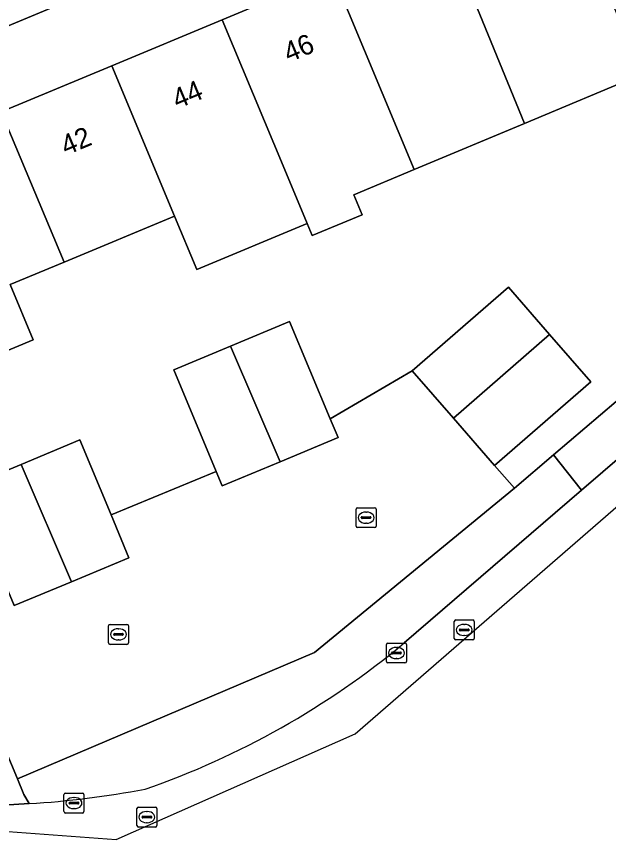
# Model space of a CAD drawing. Extents: x 157767 to 159172, y 387839 to 389425.
# Drawn here: x 158920.73 to 158950.44, y 388067.14 to 388108.44 of the extents above; entities that cross this region are included whole.
import ezdxf

# ---------------------------------------------------------------- set-up
doc = ezdxf.new("R2010")
doc.units = 0
for name, color, linetype in [('IMGEO_Berm_groen', 7, 'Continuous'), ('IMGEO_Erf', 7, 'Continuous'), ('IMGEO_Fietspad_gesloten', 7, 'Continuous'), ('IMGEO_Kolk', 7, 'Continuous'), ('IMGEO_Pand', 7, 'Continuous'), ('IMGEO_Pand_nummerreeks', 7, 'Continuous'), ('IMGEO_Rijbaan_lokaal_open', 7, 'Continuous'), ('IMGEO_Rioolput', 7, 'Continuous'), ('IMGEO_Voetpad_open', 7, 'Continuous')]:
    doc.layers.add(name, color=color, linetype=linetype)

msp = doc.modelspace()

# ---------------------------------------------------------------- linework, layer by layer
at = {"layer": 'IMGEO_Berm_groen'}
msp.add_lwpolyline([(158954.656, 388089.471), (158953.168, 388091.127), (158947.681, 388086.442), (158949.084, 388084.668)], close=True, dxfattribs=at)
for points in [[(158949.084, 388084.668), (158947.681, 388086.442), (158945.715, 388084.764), (158935.684, 388076.528), (158920.781, 388070.185), (158921.106, 388069.401), (158921.37, 388068.939)], [(158940.189, 388077), (158949.084, 388084.668)]]:
    msp.add_lwpolyline(points, dxfattribs=at)
for centre, radius, start, end in [((158913.398, 388109.288), 41.955, 289.1829, 309.6843), ((158918.21, 388118.088), 49.251, 273.6787, 280.4986)]:
    msp.add_arc(centre, radius, start, end, dxfattribs=at)
at = {"layer": 'IMGEO_Erf'}
for points in [[(158964.82, 388126.534), (158906.391, 388102.157), (158910.621, 388092.103), (158915.242, 388081.121), (158916.046, 388081.432), (158919.062, 388082.599), (158918.149, 388084.786), (158920.962, 388085.961), (158923.909, 388087.191), (158925.476, 388083.439), (158930.751, 388085.613), (158928.624, 388090.706), (158931.467, 388091.894), (158934.437, 388093.134), (158936.478, 388088.248), (158940.588, 388090.659), (158945.41, 388094.852), (158947.476, 388092.476), (158949.541, 388090.102), (158944.719, 388085.909), (158945.715, 388084.764), (158947.681, 388086.442), (158953.168, 388091.127)], [(158952.127, 388105.536), (158946.212, 388103.065), (158940.687, 388100.758), (158937.654, 388099.491), (158938.072, 388098.49), (158935.567, 388097.444), (158935.316, 388098.046), (158929.78, 388095.735), (158928.657, 388098.424), (158923.12, 388096.112), (158920.418, 388094.984), (158921.574, 388092.216), (158918.794, 388091.055), (158918.754, 388091.146), (158915.652, 388089.851), (158914.534, 388092.527), (158911.904, 388091.428), (158908.756, 388098.964), (158914.437, 388101.337), (158919.974, 388103.649), (158925.51, 388105.961), (158931.046, 388108.273), (158936.583, 388110.586)]]:
    msp.add_lwpolyline(points, dxfattribs=at)
at = {"layer": 'IMGEO_Fietspad_gesloten'}
for points in [[(158912.617, 388068.11), (158925.731, 388067.138), (158937.717, 388072.45), (158975.53, 388105.277), (159028.54, 388151.299), (159063.491, 388170.696), (159062.402, 388176.004)], [(159059.992, 388172.812), (159058.675, 388171.983), (159053.249, 388168.568), (159030.332, 388154.206), (159025.936, 388150.51), (159006.031, 388133.49), (159004.522, 388132.2), (159002.853, 388130.771), (158986.676, 388116.918), (158982.857, 388113.648), (158975.97, 388107.75), (158973.677, 388105.777), (158971.557, 388103.956), (158965.015, 388098.349), (158964.25, 388097.693), (158960.771, 388094.711), (158960.148, 388094.178), (158955.359, 388090.073), (158954.656, 388089.471), (158949.084, 388084.668), (158940.189, 388077)], [(158921.37, 388068.939), (158919.547, 388068.823)]]:
    msp.add_lwpolyline(points, dxfattribs=at)
for centre, radius, start, end in [((158913.398, 388109.288), 41.955, 289.1829, 309.6843), ((158918.21, 388118.088), 49.251, 273.6787, 280.4986)]:
    msp.add_arc(centre, radius, start, end, dxfattribs=at)
at = {"layer": 'IMGEO_Kolk'}
for p, q in [((158937.775, 388082.863), (158937.775, 388083.715)), ((158937.85, 388083.789), (158938.702, 388083.789)), ((158938.263, 388083.569), (158938.288, 388083.569)), ((158938.776, 388083.715), (158938.776, 388082.863)), ((158938.034, 388083.283), (158938.034, 388083.295)), ((158938.472, 388083.246), (158938.074, 388083.246)), ((158938.077, 388083.332), (158938.475, 388083.332)), ((158938.518, 388083.295), (158938.518, 388083.283)), ((158938.702, 388082.789), (158937.85, 388082.789)), ((158938.286, 388083.009), (158938.261, 388083.009)), ((158925.351, 388077.006), (158925.351, 388077.858)), ((158925.426, 388077.932), (158926.278, 388077.932)), ((158925.839, 388077.712), (158925.864, 388077.712)), ((158926.352, 388077.858), (158926.352, 388077.006)), ((158925.61, 388077.426), (158925.61, 388077.438)), ((158926.048, 388077.389), (158925.65, 388077.389)), ((158925.653, 388077.475), (158926.051, 388077.475)), ((158926.094, 388077.438), (158926.094, 388077.426)), ((158926.278, 388076.932), (158925.426, 388076.932)), ((158925.862, 388077.152), (158925.837, 388077.152)), ((158939.296, 388076.072), (158939.296, 388076.924)), ((158939.371, 388076.998), (158940.223, 388076.998)), ((158940.297, 388076.924), (158940.297, 388076.072)), ((158939.555, 388076.492), (158939.555, 388076.504)), ((158939.993, 388076.455), (158939.595, 388076.455)), ((158939.598, 388076.541), (158939.996, 388076.541)), ((158939.784, 388076.778), (158939.809, 388076.778)), ((158940.039, 388076.504), (158940.039, 388076.492)), ((158939.807, 388076.218), (158939.782, 388076.218)), ((158940.223, 388075.998), (158939.371, 388075.998)), ((158923.118, 388068.542), (158923.118, 388069.394)), ((158923.193, 388069.468), (158924.045, 388069.468)), ((158924.119, 388069.394), (158924.119, 388068.542)), ((158923.42, 388069.011), (158923.818, 388069.011)), ((158923.606, 388069.248), (158923.631, 388069.248)), ((158923.377, 388068.962), (158923.377, 388068.974)), ((158923.815, 388068.925), (158923.417, 388068.925)), ((158923.629, 388068.688), (158923.604, 388068.688)), ((158923.861, 388068.974), (158923.861, 388068.962)), ((158924.045, 388068.468), (158923.193, 388068.468))]:
    msp.add_line(p, q, dxfattribs=at)
for points in [[(158937.775, 388082.863), (158937.775, 388083.715)], [(158937.85, 388083.789), (158938.702, 388083.789)], [(158938.776, 388083.715), (158938.776, 388082.863)], [(158938.702, 388082.789), (158937.85, 388082.789)], [(158925.351, 388077.006), (158925.351, 388077.858)], [(158925.426, 388077.932), (158926.278, 388077.932)], [(158926.352, 388077.858), (158926.352, 388077.006)], [(158926.278, 388076.932), (158925.426, 388076.932)], [(158939.296, 388076.072), (158939.296, 388076.924)], [(158939.371, 388076.998), (158940.223, 388076.998)], [(158940.297, 388076.924), (158940.297, 388076.072)], [(158940.223, 388075.998), (158939.371, 388075.998)], [(158923.118, 388068.542), (158923.118, 388069.394)], [(158923.193, 388069.468), (158924.045, 388069.468)], [(158924.119, 388069.394), (158924.119, 388068.542)], [(158924.045, 388068.468), (158923.193, 388068.468)]]:
    msp.add_lwpolyline(points, dxfattribs=at)
for centre, radius, start, end in [((158937.852, 388083.713), 0.0765, 91.552, 178.448), ((158937.852, 388083.713), 0.0765, 91.552, 178.448), ((158938.7, 388083.713), 0.0765, 1.552, 88.448), ((158938.7, 388083.713), 0.0765, 1.552, 88.448), ((158938.074, 388083.292), 0.0403, 85.8775, 175.7526), ((158938.071, 388083.282), 0.0366, 178.938, 274.7102), ((158938.475, 388083.289), 0.043, 264.8664, 352.4533), ((158938.479, 388083.294), 0.0386, 1.7309, 96.639), ((158937.852, 388082.865), 0.0765, 181.552, 268.448), ((158937.852, 388082.865), 0.0765, 181.552, 268.448), ((158938.7, 388082.865), 0.0765, 271.552, 358.448), ((158938.7, 388082.865), 0.0765, 271.552, 358.448), ((158925.428, 388077.856), 0.0765, 91.552, 178.448), ((158925.428, 388077.856), 0.0765, 91.552, 178.448), ((158926.276, 388077.856), 0.0765, 1.552, 88.448), ((158926.276, 388077.856), 0.0765, 1.552, 88.448), ((158925.65, 388077.435), 0.0403, 85.8775, 175.7526), ((158925.647, 388077.425), 0.0366, 178.938, 274.7102), ((158926.051, 388077.432), 0.043, 264.8664, 352.4533), ((158926.055, 388077.437), 0.0386, 1.7309, 96.639), ((158925.428, 388077.008), 0.0765, 181.552, 268.448), ((158925.428, 388077.008), 0.0765, 181.552, 268.448), ((158926.276, 388077.008), 0.0765, 271.552, 358.448), ((158926.276, 388077.008), 0.0765, 271.552, 358.448), ((158939.373, 388076.922), 0.0765, 91.552, 178.448), ((158939.373, 388076.922), 0.0765, 91.552, 178.448), ((158940.221, 388076.922), 0.0765, 1.552, 88.448), ((158940.221, 388076.922), 0.0765, 1.552, 88.448), ((158939.595, 388076.501), 0.0403, 85.8775, 175.7526), ((158939.592, 388076.491), 0.0366, 178.938, 274.7102), ((158939.996, 388076.498), 0.043, 264.8664, 352.4533), ((158940, 388076.503), 0.0386, 1.7309, 96.639), ((158939.373, 388076.074), 0.0765, 181.552, 268.448), ((158939.373, 388076.074), 0.0765, 181.552, 268.448), ((158940.221, 388076.074), 0.0765, 271.552, 358.448), ((158940.221, 388076.074), 0.0765, 271.552, 358.448), ((158923.195, 388069.392), 0.0765, 91.552, 178.448), ((158923.195, 388069.392), 0.0765, 91.552, 178.448), ((158924.043, 388069.392), 0.0765, 1.552, 88.448), ((158924.043, 388069.392), 0.0765, 1.552, 88.448), ((158923.417, 388068.971), 0.0403, 85.8775, 175.7526), ((158923.822, 388068.973), 0.0386, 1.7309, 96.639), ((158923.414, 388068.961), 0.0366, 178.938, 274.7102), ((158923.818, 388068.968), 0.043, 264.8664, 352.4533), ((158923.195, 388068.544), 0.0765, 181.552, 268.448), ((158923.195, 388068.544), 0.0765, 181.552, 268.448), ((158924.043, 388068.544), 0.0765, 271.552, 358.448), ((158924.043, 388068.544), 0.0765, 271.552, 358.448)]:
    msp.add_arc(centre, radius, start, end, dxfattribs=at)
for centre, major_axis, ratio, start_param, end_param in [((158938.262, 388083.289), (-0.387, 0.002), 0.722429, 4.712389, 7.853982), ((158938.287, 388083.289), (-0.39, 0.002), 0.717154, 1.570796, 4.712389), ((158925.838, 388077.432), (-0.387, 0.002), 0.722429, 4.712389, 7.853982), ((158925.863, 388077.432), (-0.39, 0.002), 0.717154, 1.570796, 4.712389), ((158939.783, 388076.498), (-0.387, 0.002), 0.722429, 4.712389, 7.853982), ((158939.808, 388076.498), (-0.39, 0.002), 0.717154, 1.570796, 4.712389), ((158923.605, 388068.968), (-0.387, 0.002), 0.722429, 4.712389, 7.853982), ((158923.63, 388068.968), (-0.39, 0.002), 0.717154, 1.570796, 4.712389)]:
    msp.add_ellipse(centre, major_axis=major_axis, ratio=ratio, start_param=start_param, end_param=end_param, dxfattribs=at)
at = {"layer": 'IMGEO_Pand'}
for points in [[(158943.144, 388110.592), (158942.192, 388112.929), (158936.583, 388110.586), (158940.687, 388100.758), (158946.212, 388103.065)], [(158948.995, 388113.036), (158943.239, 388110.632), (158943.144, 388110.592), (158946.212, 388103.065), (158952.127, 388105.536)], [(158936.583, 388110.586), (158931.046, 388108.273), (158934.193, 388100.736), (158935.316, 388098.046), (158935.567, 388097.444), (158938.072, 388098.49), (158937.654, 388099.491), (158940.687, 388100.758)], [(158931.046, 388108.273), (158925.51, 388105.961), (158928.657, 388098.424), (158929.78, 388095.735), (158935.316, 388098.046), (158934.193, 388100.736)], [(158923.12, 388096.112), (158928.657, 388098.424), (158925.51, 388105.961), (158919.974, 388103.649)], [(158919.974, 388103.649), (158914.437, 388101.337), (158917.584, 388093.799), (158918.754, 388091.146), (158918.794, 388091.055), (158921.574, 388092.216), (158920.418, 388094.984), (158923.12, 388096.112)], [(158942.654, 388088.284), (158947.476, 388092.476), (158945.41, 388094.852), (158940.588, 388090.659)], [(158931.467, 388091.894), (158933.964, 388086.092), (158936.871, 388087.306), (158936.478, 388088.248), (158934.437, 388093.134)], [(158942.654, 388088.284), (158944.719, 388085.909), (158949.541, 388090.102), (158947.476, 388092.476)], [(158931.467, 388091.894), (158928.624, 388090.706), (158930.751, 388085.613), (158931.058, 388084.878), (158933.964, 388086.092)], [(158920.962, 388085.961), (158923.498, 388080.077), (158926.378, 388081.28), (158925.476, 388083.439), (158923.909, 388087.191)], [(158920.962, 388085.961), (158918.149, 388084.786), (158919.062, 388082.599), (158920.618, 388078.874), (158923.498, 388080.077)]]:
    msp.add_lwpolyline(points, close=True, dxfattribs=at)
at = {"layer": 'IMGEO_Rijbaan_lokaal_open'}
msp.add_lwpolyline([(158920.781, 388070.185), (158935.684, 388076.528), (158945.715, 388084.764), (158944.719, 388085.909), (158942.654, 388088.284), (158940.588, 388090.659), (158936.478, 388088.248), (158936.871, 388087.306), (158933.964, 388086.092), (158931.058, 388084.878), (158930.751, 388085.613), (158925.476, 388083.439), (158926.378, 388081.28), (158923.498, 388080.077), (158920.618, 388078.874), (158919.062, 388082.599), (158916.046, 388081.432), (158920.186, 388071.619)], close=True, dxfattribs=at)
at = {"layer": 'IMGEO_Rioolput'}
for p, q in [((158942.694, 388077.229), (158942.694, 388078.081)), ((158942.769, 388078.155), (158943.621, 388078.155)), ((158943.695, 388078.081), (158943.695, 388077.229)), ((158942.953, 388077.649), (158942.953, 388077.661)), ((158942.996, 388077.698), (158943.394, 388077.698)), ((158943.182, 388077.935), (158943.207, 388077.935)), ((158943.437, 388077.661), (158943.437, 388077.649)), ((158943.391, 388077.612), (158942.993, 388077.612)), ((158943.205, 388077.375), (158943.18, 388077.375)), ((158943.621, 388077.155), (158942.769, 388077.155)), ((158926.775, 388067.838), (158926.775, 388068.69)), ((158926.85, 388068.764), (158927.702, 388068.764)), ((158927.776, 388068.69), (158927.776, 388067.838)), ((158927.034, 388068.258), (158927.034, 388068.27)), ((158927.472, 388068.221), (158927.074, 388068.221)), ((158927.077, 388068.307), (158927.475, 388068.307)), ((158927.263, 388068.544), (158927.288, 388068.544)), ((158927.518, 388068.27), (158927.518, 388068.258)), ((158927.702, 388067.764), (158926.85, 388067.764)), ((158927.286, 388067.984), (158927.261, 388067.984))]:
    msp.add_line(p, q, dxfattribs=at)
for points in [[(158942.694, 388077.229), (158942.694, 388078.081)], [(158942.769, 388078.155), (158943.621, 388078.155)], [(158943.695, 388078.081), (158943.695, 388077.229)], [(158943.621, 388077.155), (158942.769, 388077.155)], [(158926.775, 388067.838), (158926.775, 388068.69)], [(158926.85, 388068.764), (158927.702, 388068.764)], [(158927.776, 388068.69), (158927.776, 388067.838)], [(158927.702, 388067.764), (158926.85, 388067.764)]]:
    msp.add_lwpolyline(points, dxfattribs=at)
for centre, radius, start, end in [((158942.771, 388078.079), 0.0765, 91.552, 178.448), ((158942.771, 388078.079), 0.0765, 91.552, 178.448), ((158943.619, 388078.079), 0.0765, 1.552, 88.448), ((158943.619, 388078.079), 0.0765, 1.552, 88.448), ((158942.993, 388077.658), 0.0403, 85.8775, 175.7526), ((158943.398, 388077.66), 0.0386, 1.7309, 96.639), ((158942.99, 388077.648), 0.0366, 178.938, 274.7102), ((158943.394, 388077.655), 0.043, 264.8664, 352.4533), ((158942.771, 388077.231), 0.0765, 181.552, 268.448), ((158942.771, 388077.231), 0.0765, 181.552, 268.448), ((158943.619, 388077.231), 0.0765, 271.552, 358.448), ((158943.619, 388077.231), 0.0765, 271.552, 358.448), ((158926.852, 388068.688), 0.0765, 91.552, 178.448), ((158926.852, 388068.688), 0.0765, 91.552, 178.448), ((158927.7, 388068.688), 0.0765, 1.552, 88.448), ((158927.7, 388068.688), 0.0765, 1.552, 88.448), ((158927.074, 388068.267), 0.0403, 85.8775, 175.7526), ((158927.071, 388068.257), 0.0366, 178.938, 274.7102), ((158927.475, 388068.264), 0.043, 264.8664, 352.4533), ((158927.479, 388068.269), 0.0386, 1.7309, 96.639), ((158926.852, 388067.84), 0.0765, 181.552, 268.448), ((158926.852, 388067.84), 0.0765, 181.552, 268.448), ((158927.7, 388067.84), 0.0765, 271.552, 358.448), ((158927.7, 388067.84), 0.0765, 271.552, 358.448)]:
    msp.add_arc(centre, radius, start, end, dxfattribs=at)
for centre, major_axis, ratio, start_param, end_param in [((158943.181, 388077.655), (-0.387, 0.002), 0.722429, 4.712389, 7.853982), ((158943.206, 388077.655), (-0.39, 0.002), 0.717154, 1.570796, 4.712389), ((158927.262, 388068.264), (-0.387, 0.002), 0.722429, 4.712389, 7.853982), ((158927.287, 388068.264), (-0.39, 0.002), 0.717154, 1.570796, 4.712389)]:
    msp.add_ellipse(centre, major_axis=major_axis, ratio=ratio, start_param=start_param, end_param=end_param, dxfattribs=at)
at = {"layer": 'IMGEO_Voetpad_open'}
for points in [[(158957.724, 388128.177), (158958.411, 388126.561), (158953.989, 388124.688), (158953.302, 388126.303), (158948.141, 388124.117), (158946.944, 388123.623), (158947.631, 388122.007), (158943.299, 388120.219), (158942.612, 388121.835), (158937.236, 388119.617), (158937.924, 388118), (158921.368, 388110.952), (158908.316, 388105.51), (158907.627, 388107.129), (158904.799, 388105.94), (158899.641, 388103.771), (158900.115, 388102.651), (158901.239, 388099.999), (158906.391, 388102.157), (158964.82, 388126.534), (158969.624, 388128.603)], [(158919.283, 388069.583), (158919.547, 388068.823), (158921.37, 388068.939), (158921.106, 388069.401), (158920.781, 388070.185), (158920.186, 388071.619), (158916.046, 388081.432)]]:
    msp.add_lwpolyline(points, dxfattribs=at)

# ---------------------------------------------------------------- texts
at = {"layer": 'IMGEO_Pand_nummerreeks'}
for s, rotation, p in [('46', 22.6662, (158934.391, 388106.115)), ('44', 22.6662, (158928.806, 388103.782)), ('42', 22.668, (158923.218, 388101.45))]:
    msp.add_text(s, height=1, rotation=rotation, dxfattribs=at).set_placement(p)

doc.saveas('drawing.dxf')
